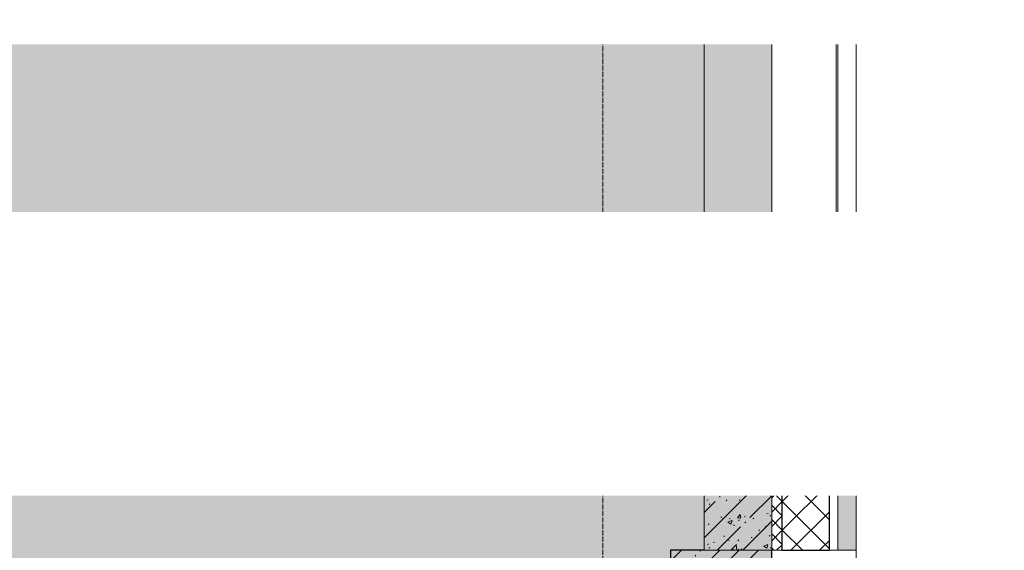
# Model space of a CAD drawing. Header units: millimetres. Extents: x -542966 to 178656, y -69521 to 267189.
# Tile 316 of 388: x -157028 to -154115, y 247286 to 248856. Entities that reach past the tile are written whole.
import ezdxf
from ezdxf import colors
from ezdxf.entities.mleader import LeaderData, LeaderLine
from ezdxf.math import Vec2, Vec3

# ---------------------------------------------------------------- set-up
doc = ezdxf.new("R2010")
doc.units = ezdxf.units.MM
doc.linetypes.add('-D1d1-15x02', pattern=[19, 15, -2, 0, -2])
doc.linetypes.add('DASHDOT', pattern=[25.4, 12.7, -6.35, 0, -6.35])
for name, color, linetype, lineweight in [('_0', 7, 'Continuous', 13), ('A-DETL-GENF', 7, 'Continuous', 5), ('A-GLAZ-CURT', 8, 'Continuous', 5), ('A-GLAZ-CWMG', 8, 'Continuous', 5), ('A-WALL', 7, 'Continuous', 5), ('A-WALL-FNSH', 8, 'Continuous', 5), ('dim_pot', 183, 'Continuous', 9), ('dim_razv', 93, 'DASHDOT', 9), ('I-WALL', 7, 'Continuous', 5), ('S-COLS', 7, 'Continuous', 5), ('S-GRID', 7, 'Continuous', 5)]:
    doc.layers.add(name, color=color, linetype=linetype, lineweight=lineweight)
doc.layers.add('pol', color=7, linetype='Continuous', lineweight=15, true_color=0x738991)
doc.styles.add('In tre', font='isocpeur.ttf', dxfattribs={"width": 0.8, "oblique": 10})

# ---------------------------------------------------------------- blocks, each defined once
blk = doc.blocks.new('Rectangular Mullion - R_StandardFrame_50Wx250H-4753764-50_AS_M_L19')
at = {"layer": 'A-GLAZ-CWMG', "lineweight": 9}
for p, q in [((-25, -250), (-25, 0)), ((-25, 0), (25, 0)), ((25, 0), (25, -250)), ((25, -250), (-25, -250))]:
    blk.add_line(p, q, dxfattribs=at)
blk = doc.blocks.new('Rectangular Mullion - R_StandardFrame_50Wx250H-V4-50_AS_M_L19')
at = {"layer": 'A-GLAZ-CWMG', "lineweight": 9}
for p, q in [((-25, -250), (-25, 0)), ((-25, 0), (25, 0)), ((25, 0), (25, -17)), ((25, -84), (25, -250)), ((25, -250), (-25, -250))]:
    blk.add_line(p, q, dxfattribs=at)
blk = doc.blocks.new('System Panel - A_PAN_Glass-4754377-50_AS_M_L19')
at = {"layer": 'A-GLAZ-CURT'}
for p, q in [((-422.5, 55), (-422.5, 0)), ((422.5, 55), (-408.5, 55)), ((422.5, 0), (422.5, 55)), ((-422.5, 0), (422.5, 0))]:
    blk.add_line(p, q, dxfattribs=at)
blk = doc.blocks.new('Rectangular Mullion - 50Wx250H-3038606-50_AS_M_L19')
at = {"layer": 'A-DETL-GENF'}
for p, q in [((0, 250), (-25, 250)), ((-25, 250), (-25, 237.3)), ((-25, 65.2), (-25, 250)), ((-25, 250), (0, 250)), ((-23, 237.3), (0, 237.3)), ((-23, 237.3), (0, 237.3)), ((-23, 237.3), (-23, 73.6)), ((0, 237.3), (-14.9, 237.3)), ((-14.9, 237.3), (-14.9, 84)), ((-14.9, 84), (-14.9, 237.3)), ((25, 250), (0, 250)), ((25, 250), (0, 250)), ((14.9, 237.3), (0, 237.3)), ((0, 237.3), (23, 237.3)), ((23, 237.3), (0, 237.3)), ((14.9, 84), (14.9, 237.3)), ((14.9, 84), (14.9, 237.3)), ((23, 237.3), (23, 73.6)), ((25, 237.3), (25, 250)), ((25, 65.2), (25, 250)), ((-25, 73.6), (-25, 65.2)), ((-25, 65.2), (-25, 60.2)), ((-10, 65.2), (-25, 65.2)), ((-25, 65.2), (-25, 60.2)), ((-25, 65.2), (-10, 65.2)), ((-10, 65.2), (-25, 65.2)), ((0, 84), (-23, 84)), ((-23, 84), (-23, 73.6)), ((0, 84), (-23, 84)), ((-23, 73.6), (0, 73.6)), ((0, 73.6), (-23, 73.6)), ((-0.5, 73.6), (-23, 73.6)), ((-14.9, 84), (0, 84)), ((-10, 55), (-10, 65.2)), ((-10, 65.2), (-10, 55)), ((-10, 55), (-10, 65.2)), ((0, 84), (14.9, 84)), ((23, 84), (0, 84)), ((0, 84), (0, 73.6)), ((0, 84), (23, 84)), ((0, 73.6), (0, 84)), ((0, 73.6), (23, 73.6)), ((23, 73.6), (0, 73.6)), ((0.5, 73.6), (23, 73.6)), ((10, 65.2), (10, 55)), ((25, 65.2), (10, 65.2)), ((10, 55), (10, 65.2)), ((10, 65.2), (25, 65.2)), ((10, 65.2), (25, 65.2)), ((10, 55), (10, 65.2)), ((23, 73.6), (23, 84)), ((25, 65.2), (25, 73.6)), ((25, 65.2), (25, 60.2)), ((25, 60.2), (25, 65.2)), ((-10, 55), (-14, 55)), ((-14, 55), (-10, 55)), ((-10, 55), (0, 55)), ((0, 55), (-10, 55)), ((0, 55), (10, 55)), ((0, 55), (10, 55)), ((10, 55), (14, 55)), ((10, 55), (14, 55))]:
    blk.add_line(p, q, dxfattribs=at)
for centre, start, end in [((-14, 69.1), 218.9723, 270), ((-14, 69.1), 218.9723, 270), ((-14, 69.1), 218.9723, 270), ((14, 69.1), 270, 321.0277), ((14, 69.1), 270, 321.0277), ((14, 69.1), 270, 321.0277)]:
    blk.add_arc(centre, 14.1, start, end, dxfattribs=at)
blk = doc.blocks.new('Rectangular Mullion - R_InvisibleFrame_50Wx250H-4753766-50_AS_M_L19')
at = {"layer": 'A-GLAZ-CWMG', "lineweight": 9}
for p, q in [((-25, -237.3), (-25, -73.6)), ((25, -73.6), (25, -237.3))]:
    blk.add_line(p, q, dxfattribs=at)
blk = doc.blocks.new('Rectangular Mullion - R_InvisibleFrame_50Wx250H-3514012-50_AS_M_L19')
at = {"layer": 'A-GLAZ-CWMG'}
for p, q in [((37450, 22650), (37450, 23470)), ((37640, 22650), (37640, 23470))]:
    blk.add_line(p, q, dxfattribs=at)
blk = doc.blocks.new('RST_AR_KMN_R22_B3_FCD_rvt-1-50_AS_M_L19')
at = {"layer": 'A-WALL'}
h = blk.add_hatch(dxfattribs=at)
h.set_pattern_fill('FP_6', color=256, style=0, pattern_type=2)
h.set_pattern_definition([(45, (0, 0), (-21.213203, 21.213203), []), (135, (0, 0), (-21.213203, -21.213203), [])])
h.paths.add_polyline_path([(37450, 21900), (37480, 21900), (37480, 22610.1), (37462.7, 22610.1), (37462.7, 22600), (37450, 22600), (37450, 22211.6)])
h = blk.add_hatch(dxfattribs=at)
h.set_pattern_fill('FP_7', color=256, style=0, pattern_type=2)
h.set_pattern_definition([(45, (0, 0), (-42.42641, 42.42641), []), (135, (0, 0), (-42.42641, -42.42641), [])])
h.paths.add_polyline_path([(37480, 21900), (37620, 21900), (37620, 22602), (37616.1, 22602), (37616.1, 22610.1), (37480, 22610.1), (37480, 22211.6)])
at = {"layer": 'A-WALL', "true_color": 0xeff9fa}
blk.add_hatch(color=7, dxfattribs=at).paths.add_polyline_path([(37645, 21900), (37700, 21900), (37700, 22625), (37645, 22625), (37645, 22211.6)])
at = {"layer": 'A-WALL', "lineweight": 25}
for p, q in [((37480, 22610.1), (37480, 21900)), ((37620, 22602), (37620, 21900)), ((37480, 21900), (37620, 21900))]:
    blk.add_line(p, q, dxfattribs=at)
at = {"layer": 'A-WALL'}
for p, q in [((37645, 22611), (37645, 21900)), ((37450, 22600), (37450, 21900)), ((37450, 21900), (37480, 21900)), ((37620, 21900), (37645, 21900))]:
    blk.add_line(p, q, dxfattribs=at)
at = {"layer": 'A-WALL-FNSH'}
for p, q in [((37700, 22625), (37645, 22625)), ((37700, 21900), (37700, 22625)), ((37645, 21900), (37700, 21900))]:
    blk.add_line(p, q, dxfattribs=at)
at = {"layer": 'A-GLAZ-CURT', "lineweight": 5, "rotation": 89.99999999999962}
blk.add_blockref('System Panel - A_PAN_Glass-4754377-50_AS_M_L19', (37700, 23047.5), dxfattribs=at)
at = {"layer": 'A-GLAZ-CWMG', "lineweight": 5, "extrusion": (0, 0, -1), "rotation": 90.00000000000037}
for name, p in [('Rectangular Mullion - R_StandardFrame_50Wx250H-V4-50_AS_M_L19', (-37700, 23495)), ('Rectangular Mullion - R_InvisibleFrame_50Wx250H-4753766-50_AS_M_L19', (-37700, 22625)), ('Rectangular Mullion - R_StandardFrame_50Wx250H-4753764-50_AS_M_L19', (-37700, 21875))]:
    blk.add_blockref(name, p, dxfattribs=at)
at = {"layer": 'A-GLAZ-CWMG', "lineweight": 5}
blk.add_blockref('Rectangular Mullion - R_InvisibleFrame_50Wx250H-3514012-50_AS_M_L19', (0, 0), dxfattribs=at)
at = {"layer": 'A-GLAZ-CWMG', "lineweight": 5, "rotation": 89.99999999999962}
blk.add_blockref('Rectangular Mullion - 50Wx250H-3038606-50_AS_M_L19', (37700, 22625), dxfattribs=at)

msp = doc.modelspace()

# ---------------------------------------------------------------- hatches: boundary and pattern name
at = {"layer": '_0', "transparency": 33554534}
h = msp.add_hatch(color=252, dxfattribs=at)
h.dxf.hatch_style = 1
h.paths.add_polyline_path([(-154802.1, 224885.6), (-192753.7, 224885.6), (-192753.7, 254837.2), (-154802.1, 254837.2)])
h.paths.add_polyline_path([(-186502.9, 232136.4), (-186502.9, 235386.4), (-183902.9, 235386.4), (-183902.9, 239436.4), (-179002.9, 239436.4), (-179002.9, 237936.4), (-177402.9, 237936.4), (-177402.9, 244336.4), (-185852.9, 244336.4), (-185852.9, 246136.4), (-186852.9, 246136.4), (-186852.9, 248136.4), (-182952.9, 248136.4), (-182952.9, 246386.4), (-163952.9, 246386.4), (-163952.9, 248136.4), (-160672.9, 248136.4), (-160672.9, 246136.4), (-161752.9, 246136.4), (-161752.9, 244336.4), (-169802.9, 244336.4), (-169802.9, 235386.4), (-161802.9, 235386.4), (-161802.9, 234986.4), (-161302.9, 234986.4), (-161302.9, 232136.4), (-163402.9, 232136.4), (-163402.9, 233336.4), (-183902.9, 233336.4), (-183902.9, 232136.4)], flags=16)
at = {"layer": 'I-WALL'}
h = msp.add_hatch(dxfattribs=at)
h.set_pattern_fill('FP_43', color=256, style=0, pattern_type=2)
h.set_pattern_definition([(45, (-192252.93, 225386.45), (-75.43415, 75.43415), [106.68, -17.78, 3.556, -17.78]), (45, (-192252.93, 225461.84), (-75.43415, 75.43415), []), (50, (-192252.93, 225386.45), (127.52922, -11.15758), [13.335, -146.685]), (355, (-192252.93, 225386.45), (-24.66966, 133.74002), [10.668, -117.348]), (100.451, (-192242.31, 225385.52), (102.85973, 122.58178), [11.333, -124.663]), (46.184, (-192252.93, 225422.01), (189.75516, -29.43036), [20.002, -220.027]), (96.636, (-192237.12, 225419.56), (166.1822, 173.1996), [17, -186.995]), (351.184, (-192252.93, 225422.01), (166.1839, 173.1976), [16.002, -176.022]), (21, (-192235.15, 225413.12), (106.13027, -71.58603), [13.335, -146.685]), (326, (-192235.15, 225413.12), (43.26188, 128.93175), [10.668, -117.348]), (71.451, (-192226.31, 225407.15), (149.39198, 57.34505), [11.333, -124.663]), (37.5, (-192252.935, 225386.45), (2.16223, 59.188357), [3.353, -112.573, 3.353, -115.773, -117.792]), (37.5, (-192252.935, 225386.45), (2.16223, 59.188357), [-235.052, 3.353, -114.44]), (7.5, (-192252.935, 225386.45), (46.77386, 70.12615), [3.353, -64.567, 3.353, -109.906, -44.894]), (7.5, (-192252.935, 225386.45), (46.77386, 70.12615), [-181.178, 3.353, -41.542]), (327.5, (-192292.584, 225386.45), (94.91367, -4.010093), [3.353, -41.097, 3.353, -135.331, -184.023]), (327.5, (-192292.584, 225386.45), (94.91367, -4.010093), [-183.134, 3.353, -180.67]), (317.5, (-192310.36, 225386.45), (103.69057, 17.79882), [3.353, -54.432, 3.353, -88.748, -130.683]), (317.5, (-192310.36, 225386.45), (103.69057, 17.79882), [-149.885, 3.353, -127.33])])
h.paths.add_polyline_path([(-155002.9, 247286.4), (-154802.9, 247286.4), (-154802.9, 248036.4), (-155002.9, 248036.4), (-155002.9, 247598.1)])
at = {"layer": 'S-COLS'}
h = msp.add_hatch(dxfattribs=at)
h.set_pattern_fill('FP_1', color=256, style=0, pattern_type=2)
h.set_pattern_definition([(45, (-192252.935, 225386.45), (-57.02463, 57.02463), []), (45, (-192195.91, 225386.45), (-57.02463, 57.02463), [100.806, -20.161, 3.353, -16.808])])
h.paths.add_polyline_path([(-154802.9, 246186.4), (-154802.9, 247286.4), (-155102.9, 247286.4), (-155102.9, 246186.4)])

# ---------------------------------------------------------------- linework, layer by layer
at = {"layer": 'A-WALL', "lineweight": 9}
for p, q in [((-154802.9, 248036.4), (-155002.9, 248036.4)), ((-155002.9, 248036.4), (-155002.9, 247286.4)), ((-154802.9, 247286.4), (-154802.9, 247986.4))]:
    msp.add_line(p, q, dxfattribs=at)
at = {"layer": 'A-WALL'}
msp.add_line((-155002.9, 247286.4), (-154802.9, 247286.4), dxfattribs=at)
at = {"layer": 'I-WALL'}
for p, q in [((-155002.9, 248036.4), (-155002.9, 249236.4)), ((-157952.9, 248036.4), (-155002.9, 248036.4)), ((-155002.9, 247936.4), (-157952.9, 247936.4))]:
    msp.add_line(p, q, dxfattribs=at)
at = {"layer": 'S-COLS', "lineweight": 25}
for p, q in [((-155102.9, 247286.4), (-155102.9, 246186.4)), ((-155002.9, 247286.4), (-155102.9, 247286.4)), ((-154802.9, 246186.4), (-154802.9, 247286.4))]:
    msp.add_line(p, q, dxfattribs=at)
at = {"layer": 'S-COLS'}
msp.add_line((-154802.9, 247286.4), (-155002.9, 247286.4), dxfattribs=at)
at = {"layer": 'S-GRID', "linetype": '-D1d1-15x02'}
msp.add_line((-155302.9, 222691.8), (-155302.9, 256139.7), dxfattribs=at)

# ---------------------------------------------------------------- block references
at = {"lineweight": 5}
msp.add_blockref('RST_AR_KMN_R22_B3_FCD_rvt-1-50_AS_M_L19', (-192252.9, 225386.4), dxfattribs=at)

# ---------------------------------------------------------------- next in the draw order: leaders
at = {"layer": 'dim_pot', "color": 0, "linetype": 'ByBlock'}
ml = msp.add_multileader_mtext('Standard', dxfattribs=at)
ml.set_content('Подвесной реечный потолок', style='In tre')
ml.set_leader_properties()
ml.build(insert=Vec2(0, 0))
ml.multileader.update_dxf_attribs({"text_left_attachment_type": 6, "text_right_attachment_type": 6, "dogleg_length": 1, "arrow_head_size": 0, "scale": 50})
ctx = ml.context
ctx.base_point, ctx.scale, ctx.char_height, ctx.arrow_head_size, ctx.landing_gap_size, ctx.plane_origin = Vec3(-172246.4, 247692.9), 50, 200, 0, 4.5, Vec3(-163605.1, 248211)
ctx.left_attachment, ctx.right_attachment = 6, 6
notes = []
notes.append((ctx, [(1, (1, 1, 0), (-172296.4, 247692.9), (1, 0), 50, [(1, [(-173104.7, 245426.4)], 0, [])])]))
ctx.mtext.insert, ctx.mtext.width, ctx.mtext.defined_height, ctx.mtext.flow_direction = Vec3(-172241.9, 247952.9), 3092.716, 696.6, 5
ctx.mtext.has_bg_fill, ctx.mtext.bg_color, ctx.mtext.bg_scale_factor, ctx.mtext.bg_transparency, ctx.mtext.use_window_bg_color = 1, -1027028792, 1.5, 0, 1
for ctx, leaders in notes:
    for number, flags, end, landing, length, lines in leaders:
        leader = LeaderData()
        leader.index, (leader.has_last_leader_line, leader.has_dogleg_vector, leader.attachment_direction) = number, flags
        leader.last_leader_point, leader.dogleg_vector, leader.dogleg_length = Vec3(end), Vec3(landing), length
        for number, points, colour, breaks in lines:
            line = LeaderLine()
            line.index, line.vertices, line.color, line.breaks = number, Vec3.list(points), colors.encode_raw_color(colour), breaks
            leader.lines.append(line)
        ctx.leaders.append(leader)

# ---------------------------------------------------------------- next in the draw order: leaders
at = {"layer": 'pol', "color": 0, "linetype": 'ByBlock'}
ml = msp.add_multileader_mtext('Standard', dxfattribs=at)
ml.set_content('Керамогранит под камень^J600х1200 мм', style='In tre')
ml.set_leader_properties()
ml.build(insert=Vec2(0, 0))
ml.multileader.update_dxf_attribs({"text_left_attachment_type": 6, "text_right_attachment_type": 6, "dogleg_length": 1, "arrow_head_size": 0, "scale": 50})
ctx = ml.context
ctx.base_point, ctx.scale, ctx.char_height, ctx.arrow_head_size, ctx.landing_gap_size, ctx.plane_origin = Vec3(-169006, 247947.8), 50, 200, 0, 4.5, Vec3(-162194.2, 252787.7)
ctx.left_attachment, ctx.right_attachment = 6, 6
notes = []
notes.append((ctx, [(1, (1, 1, 0), (-169056, 247947.8), (1, 0), 50, [(1, [(-169902.9, 245625.9)], 0, [])])]))
ctx.mtext.insert, ctx.mtext.width, ctx.mtext.defined_height, ctx.mtext.flow_direction = Vec3(-169001.5, 248187.8), 3092.716, 696.6, 5
ctx.mtext.has_bg_fill, ctx.mtext.bg_color, ctx.mtext.bg_scale_factor, ctx.mtext.bg_transparency, ctx.mtext.use_window_bg_color = 1, -1027028792, 1.5, 0, 1
for ctx, leaders in notes:
    for number, flags, end, landing, length, lines in leaders:
        leader = LeaderData()
        leader.index, (leader.has_last_leader_line, leader.has_dogleg_vector, leader.attachment_direction) = number, flags
        leader.last_leader_point, leader.dogleg_vector, leader.dogleg_length = Vec3(end), Vec3(landing), length
        for number, points, colour, breaks in lines:
            line = LeaderLine()
            line.index, line.vertices, line.color, line.breaks = number, Vec3.list(points), colors.encode_raw_color(colour), breaks
            leader.lines.append(line)
        ctx.leaders.append(leader)

# ---------------------------------------------------------------- next in the draw order: leaders
at = {"layer": 'pol', "color": 1, "linetype": 'ByBlock', "true_color": 0xff0000}
ml = msp.add_multileader_mtext('Standard', dxfattribs=at)
ml.set_content('Лоток щелевой\\Pводоотводный в полу, модульный. Лщ-2', color=(255, 0, 0), style='In tre')
ml.set_leader_properties()
ml.build(insert=Vec2(0, 0))
ml.multileader.update_dxf_attribs({"text_left_attachment_type": 6, "text_right_attachment_type": 6, "dogleg_length": 1, "arrow_head_size": 0, "scale": 50})
ctx = ml.context
ctx.base_point, ctx.scale, ctx.char_height, ctx.arrow_head_size, ctx.landing_gap_size, ctx.plane_origin = Vec3(-172818.7, 247821.7), 50, 200, 0, 4.5, Vec3(-163959.7, 253391.7)
ctx.left_attachment, ctx.right_attachment = 6, 6
notes = []
notes.append((ctx, [(1, (1, 1, 0), (-172868.7, 247821.7), (1, 0), 50, [(1, [(-173761.4, 244671.4)], 0, [])])]))
ctx.mtext.insert, ctx.mtext.width, ctx.mtext.defined_height, ctx.mtext.flow_direction = Vec3(-172814.2, 248081.7), 2329.345, 696.6, 5
ctx.mtext.has_bg_fill, ctx.mtext.bg_color, ctx.mtext.bg_scale_factor, ctx.mtext.bg_transparency, ctx.mtext.use_window_bg_color = 1, -1027028792, 1.5, 0, 1
for ctx, leaders in notes:
    for number, flags, end, landing, length, lines in leaders:
        leader = LeaderData()
        leader.index, (leader.has_last_leader_line, leader.has_dogleg_vector, leader.attachment_direction) = number, flags
        leader.last_leader_point, leader.dogleg_vector, leader.dogleg_length = Vec3(end), Vec3(landing), length
        for number, points, colour, breaks in lines:
            line = LeaderLine()
            line.index, line.vertices, line.color, line.breaks = number, Vec3.list(points), colors.encode_raw_color(colour), breaks
            leader.lines.append(line)
        ctx.leaders.append(leader)

# ---------------------------------------------------------------- next in the draw order: leaders
at = {"layer": 'pol', "color": 0, "linetype": 'ByBlock'}
ml = msp.add_multileader_mtext('Standard', dxfattribs=at)
ml.set_content('Металлический профиль', style='In tre')
ml.set_leader_properties()
ml.build(insert=Vec2(0, 0))
ml.multileader.update_dxf_attribs({"text_left_attachment_type": 6, "text_right_attachment_type": 6, "dogleg_length": 1, "arrow_head_size": 0, "scale": 50})
ctx = ml.context
ctx.base_point, ctx.scale, ctx.char_height, ctx.arrow_head_size, ctx.landing_gap_size, ctx.plane_origin = Vec3(-179004.6, 248823.3), 50, 200, 0, 4.5, Vec3(-172032.8, 247373.6)
ctx.left_attachment, ctx.right_attachment = 6, 6
notes = []
notes.append((ctx, [(1, (1, 1, 0), (-179054.6, 248823.3), (1, 0), 50, [(1, [(-180045.2, 245341.4)], 0, [])])]))
ctx.mtext.insert, ctx.mtext.width, ctx.mtext.defined_height, ctx.mtext.flow_direction = Vec3(-179000.1, 249083.3), 2495.091, 696.6, 5
ctx.mtext.has_bg_fill, ctx.mtext.bg_color, ctx.mtext.bg_scale_factor, ctx.mtext.bg_transparency, ctx.mtext.use_window_bg_color = 1, -1027028792, 1.5, 0, 1
for ctx, leaders in notes:
    for number, flags, end, landing, length, lines in leaders:
        leader = LeaderData()
        leader.index, (leader.has_last_leader_line, leader.has_dogleg_vector, leader.attachment_direction) = number, flags
        leader.last_leader_point, leader.dogleg_vector, leader.dogleg_length = Vec3(end), Vec3(landing), length
        for number, points, colour, breaks in lines:
            line = LeaderLine()
            line.index, line.vertices, line.color, line.breaks = number, Vec3.list(points), colors.encode_raw_color(colour), breaks
            leader.lines.append(line)
        ctx.leaders.append(leader)

# ---------------------------------------------------------------- next in the draw order: leaders
at = {"layer": 'dim_razv', "color": 0, "linetype": 'ByBlock'}
ml = msp.add_multileader_mtext('Standard', dxfattribs=at)
ml.set_content('Плитка керамогранитная, настенная', style='In tre')
ml.set_leader_properties()
ml.build(insert=Vec2(0, 0))
ml.multileader.update_dxf_attribs({"text_left_attachment_type": 6, "text_right_attachment_type": 6, "dogleg_length": 1, "arrow_head_size": 0, "scale": 50})
ctx = ml.context
ctx.base_point, ctx.scale, ctx.char_height, ctx.arrow_head_size, ctx.landing_gap_size, ctx.plane_origin = Vec3(-168360.1, 247655), 50, 200, 0, 4.5, Vec3(-165244.2, 247484.3)
ctx.left_attachment, ctx.right_attachment = 6, 6
notes = []
notes.append((ctx, [(1, (1, 1, 0), (-168410.1, 247655), (1, 0), 50, [(1, [(-168709.2, 246038.7)], 0, [])])]))
ctx.mtext.insert, ctx.mtext.width, ctx.mtext.defined_height, ctx.mtext.flow_direction = Vec3(-168355.6, 247895), 3092.716, 696.6, 5
ctx.mtext.has_bg_fill, ctx.mtext.bg_color, ctx.mtext.bg_scale_factor, ctx.mtext.bg_transparency, ctx.mtext.use_window_bg_color = 1, -1027028792, 1.5, 0, 1
for ctx, leaders in notes:
    for number, flags, end, landing, length, lines in leaders:
        leader = LeaderData()
        leader.index, (leader.has_last_leader_line, leader.has_dogleg_vector, leader.attachment_direction) = number, flags
        leader.last_leader_point, leader.dogleg_vector, leader.dogleg_length = Vec3(end), Vec3(landing), length
        for number, points, colour, breaks in lines:
            line = LeaderLine()
            line.index, line.vertices, line.color, line.breaks = number, Vec3.list(points), colors.encode_raw_color(colour), breaks
            leader.lines.append(line)
        ctx.leaders.append(leader)

# ---------------------------------------------------------------- next in the draw order: leaders
ml = msp.add_multileader_mtext('Standard', dxfattribs=at)
ml.set_content('Зеркало на стене, выполнить в один уровень с отделкой стен', style='In tre')
ml.set_leader_properties()
ml.build(insert=Vec2(0, 0))
ml.multileader.update_dxf_attribs({"text_left_attachment_type": 6, "text_right_attachment_type": 6, "dogleg_length": 1, "arrow_head_size": 0, "scale": 50})
ctx = ml.context
ctx.base_point, ctx.scale, ctx.char_height, ctx.arrow_head_size, ctx.landing_gap_size, ctx.plane_origin = Vec3(-175055.1, 247681.9), 50, 200, 0, 4.5, Vec3(-168243.2, 252521.8)
ctx.left_attachment, ctx.right_attachment = 6, 6
notes = []
notes.append((ctx, [(0, (1, 1, 0), (-172112.8, 247681.9), (-1, 0), 50, [(1, [(-170663.5, 244638.7)], 0, [])])]))
ctx.mtext.insert, ctx.mtext.width, ctx.mtext.defined_height, ctx.mtext.flow_direction = Vec3(-175050.6, 247921.9), 3092.716, 696.6, 5
ctx.mtext.has_bg_fill, ctx.mtext.bg_color, ctx.mtext.bg_scale_factor, ctx.mtext.bg_transparency, ctx.mtext.use_window_bg_color = 1, -1027028792, 1.5, 0, 1
for ctx, leaders in notes:
    for number, flags, end, landing, length, lines in leaders:
        leader = LeaderData()
        leader.index, (leader.has_last_leader_line, leader.has_dogleg_vector, leader.attachment_direction) = number, flags
        leader.last_leader_point, leader.dogleg_vector, leader.dogleg_length = Vec3(end), Vec3(landing), length
        for number, points, colour, breaks in lines:
            line = LeaderLine()
            line.index, line.vertices, line.color, line.breaks = number, Vec3.list(points), colors.encode_raw_color(colour), breaks
            leader.lines.append(line)
        ctx.leaders.append(leader)

doc.saveas('drawing.dxf')
